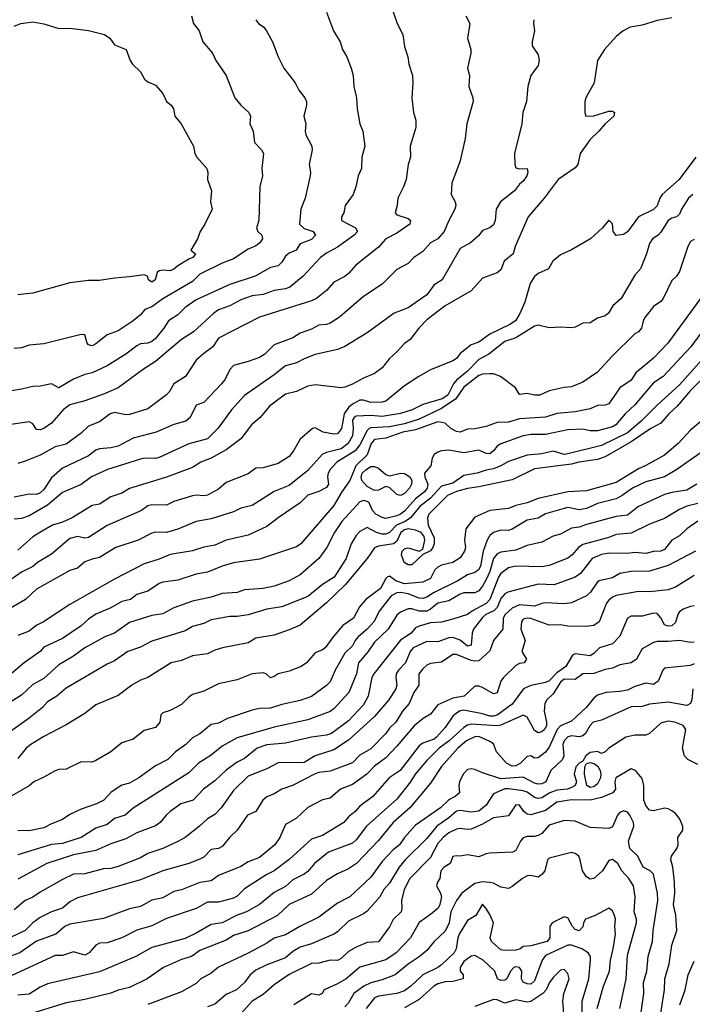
# Model space of a CAD drawing. Header units: metres. Extents: x -51132 to -49532, y -231222 to -229437.
# Tile 318 of 334: x -49676 to -49586, y -229871 to -229739. Entities that reach past the tile are written whole.
import ezdxf

# ---------------------------------------------------------------- set-up
doc = ezdxf.new("R2010")
doc.units = ezdxf.units.M
doc.layers.add('CONTOUR_INDEX', color=1, linetype='Continuous')
doc.layers.add('CONTOUR_INTER', color=3, linetype='Continuous')

msp = doc.modelspace()

# ---------------------------------------------------------------- linework, layer by layer
at = {"layer": 'CONTOUR_INDEX'}
for points, elevation in [([(-49616.31, -229738.26), (-49615.77, -229739.26), (-49616.1, -229741.26), (-49615.65, -229742.76), (-49615.64, -229743.26), (-49616.1, -229745.26), (-49615.81, -229746.26), (-49615.92, -229747.76), (-49615.35, -229749.26), (-49615.33, -229749.76), (-49616.17, -229752.76), (-49616.4, -229754.76), (-49617.08, -229757.76), (-49618.2, -229760.76), (-49618.29, -229762.26), (-49617.73, -229763.26), (-49617.67, -229763.76), (-49617.79, -229764.26), (-49618.62, -229765.76), (-49619.22, -229767.26), (-49620.08, -229768.24), (-49621.08, -229768.76), (-49622.08, -229769.94), (-49623.33, -229770.76), (-49624.08, -229771.54), (-49625.58, -229772.36), (-49627.58, -229774.32), (-49630.08, -229776.01), (-49633.3, -229778.76), (-49634.58, -229779.57), (-49635.08, -229779.77), (-49636.08, -229779.86), (-49637.08, -229780.37), (-49638.58, -229780.91), (-49639.58, -229781.56), (-49642.08, -229782.51), (-49643.34, -229783.76), (-49644.08, -229784.22), (-49645.58, -229784.76), (-49647.58, -229785.26), (-49648.01, -229785.76), (-49648.78, -229787.26), (-49649.18, -229787.76), (-49651.57, -229790.26), (-49652.58, -229790.6), (-49653.42, -229792.26), (-49654, -229792.76), (-49655.58, -229793.22), (-49657.97, -229794.26), (-49661.08, -229795.06), (-49663.08, -229796.14), (-49664.08, -229796.37), (-49665.58, -229796.47), (-49666.08, -229796.67), (-49667.08, -229797.44), (-49670.58, -229799.09), (-49672.08, -229800.38), (-49673.08, -229801.95), (-49673.58, -229802.42), (-49674.08, -229802.63), (-49675.08, -229802.58), (-49677.08, -229802.99)], 80), ([(-49677.08, -229739.62), (-49676.2, -229739.26)], 85), ([(-49676.2, -229739.26), (-49674.58, -229739.03), (-49673.08, -229739.33), (-49671.08, -229739.96), (-49669.58, -229739.89), (-49667.08, -229740.22), (-49664.92, -229740.76), (-49664.21, -229741.26), (-49663.58, -229742.14), (-49662, -229742.76), (-49661.46, -229744.26), (-49661.14, -229744.76), (-49660.1, -229745.76), (-49659.55, -229746.76), (-49659.08, -229747.11), (-49658.08, -229747.57), (-49657.08, -229748.68), (-49656.58, -229749.76), (-49655.95, -229750.26), (-49655.66, -229750.76), (-49655.46, -229751.76), (-49654.61, -229752.76), (-49652.94, -229755.76), (-49652.77, -229756.76), (-49652.52, -229757.26), (-49651.17, -229758.76), (-49651.02, -229759.26), (-49651.06, -229760.26), (-49650.52, -229761.76), (-49650.65, -229763.26), (-49650.45, -229764.26), (-49651.41, -229766.26), (-49652.07, -229767.26), (-49652.41, -229768.26), (-49653.31, -229769.76), (-49652.67, -229770.26), (-49653.06, -229770.76), (-49653.58, -229770.96), (-49655.08, -229771.89), (-49655.58, -229772.34), (-49656.08, -229772.54), (-49657.08, -229772.44), (-49657.58, -229772.53), (-49657.86, -229772.76), (-49658.09, -229773.76), (-49658.58, -229774.09), (-49659.02, -229773.76), (-49659.15, -229773.26), (-49659.58, -229773.07), (-49661.58, -229773.37), (-49663.58, -229773.51), (-49665.58, -229773.86), (-49667.08, -229773.85), (-49669.58, -229774.15), (-49674.58, -229775.53), (-49676.58, -229775.79)], 85), ([(-49585.58, -229768.31), (-49586.08, -229768.58), (-49586.46, -229769.26), (-49587.58, -229772.65), (-49587.97, -229773.26), (-49588.58, -229773.86), (-49589.76, -229776.26), (-49590.08, -229776.66), (-49591.08, -229777.32), (-49592.19, -229778.76), (-49592.45, -229779.26), (-49592.67, -229780.26), (-49593.08, -229780.76), (-49593.58, -229781.04), (-49596.58, -229783.96), (-49598.58, -229786.18), (-49600.58, -229787.52), (-49602.08, -229788.14), (-49603.08, -229788.23), (-49605.08, -229788.68), (-49606.36, -229789.26), (-49607.08, -229789.26), (-49608.08, -229789.04), (-49609.08, -229789.19), (-49609.65, -229788.26), (-49611.63, -229786.76), (-49612.58, -229786.41), (-49613.08, -229786.38), (-49614.08, -229786.46), (-49614.58, -229786.63), (-49616.58, -229788.21), (-49617.66, -229789.76), (-49619.58, -229791.08), (-49622.58, -229792.51), (-49624.58, -229793.12), (-49626.58, -229793.51), (-49629.08, -229793.64), (-49629.31, -229793.76), (-49629.58, -229794.03), (-49630.58, -229795.95), (-49631.22, -229796.76), (-49633.66, -229798.26), (-49634.56, -229799.26), (-49634.82, -229799.76), (-49634.91, -229800.26), (-49634.79, -229801.26), (-49635.08, -229801.7), (-49636.08, -229802.23), (-49637.58, -229802.71), (-49638.61, -229803.76), (-49641.58, -229805.76), (-49643.08, -229806.94), (-49645.58, -229808.1), (-49648.58, -229808.76), (-49650.08, -229809.44), (-49651.58, -229809.7), (-49653.08, -229810.19), (-49656.08, -229810.69), (-49657.58, -229811.34), (-49659.58, -229811.94), (-49663.58, -229814.03), (-49669.58, -229817.44), (-49673.15, -229819.76), (-49674.11, -229820.26), (-49675.08, -229821), (-49676.58, -229821.59)], 75), ([(-49584.08, -229792.27), (-49586.08, -229793.99), (-49587.74, -229795.76), (-49589.58, -229797.34), (-49592.08, -229798.75), (-49593.08, -229799.17), (-49596.08, -229801), (-49600.08, -229802.15), (-49602.58, -229802.26), (-49606.58, -229803.17), (-49608.06, -229803.76), (-49609.58, -229804.11), (-49610.58, -229804.49), (-49613.08, -229804.8), (-49615.08, -229805.66), (-49616.32, -229807.26), (-49616.49, -229808.76), (-49616.37, -229809.76), (-49616.47, -229810.26), (-49617.08, -229811.13), (-49618.08, -229811.77), (-49619.58, -229812.14), (-49620.08, -229812.39), (-49620.46, -229812.76), (-49621.08, -229813.93), (-49622.08, -229814.4), (-49624.58, -229814.65), (-49625.71, -229814.26), (-49626.58, -229813.61), (-49626.89, -229813.76), (-49627.08, -229813.91), (-49627.79, -229815.26), (-49629.78, -229816.76), (-49630.62, -229817.76), (-49631.44, -229819.26), (-49632.84, -229820.26), (-49634.16, -229821.76), (-49635.22, -229823.26), (-49635.58, -229823.54), (-49636.58, -229823.93), (-49637.76, -229825.26), (-49638.46, -229825.76), (-49640.08, -229826.4), (-49641.58, -229826.74), (-49642.08, -229827.12), (-49642.58, -229827.3), (-49643.19, -229826.76), (-49643.58, -229826.61), (-49645.08, -229826.75), (-49647.08, -229827.58), (-49649.58, -229828.11), (-49651.58, -229829.1), (-49653.08, -229829.55), (-49653.58, -229829.87), (-49654.58, -229830.87), (-49656.08, -229831.68), (-49657.08, -229832.02), (-49657.34, -229832.26), (-49657.49, -229833.26), (-49658.08, -229833.97), (-49659.58, -229834.37), (-49661.08, -229835.52), (-49662.58, -229836.04), (-49664.08, -229837.23), (-49666.08, -229838.43), (-49666.58, -229838.62), (-49668.08, -229838.59), (-49670.08, -229839.59), (-49671.08, -229839.63), (-49671.58, -229839.79), (-49673.08, -229840.67), (-49674.42, -229841.26), (-49675.08, -229841.81), (-49678.58, -229843.83)], 70), ([(-49585.43, -229810.26), (-49589.08, -229812.18), (-49591.58, -229812.94), (-49594.08, -229812.99), (-49595.58, -229813.25), (-49596.58, -229813.83), (-49598.35, -229814.26), (-49598.58, -229814.38), (-49599.53, -229815.76), (-49600.08, -229816.25), (-49602.08, -229817.21), (-49603.08, -229817.34), (-49605.58, -229817.22), (-49606.08, -229817.27), (-49607.08, -229817.67), (-49609.08, -229817.46), (-49610.08, -229817.93), (-49611.03, -229818.76), (-49611.31, -229819.26), (-49611.34, -229820.76), (-49612.58, -229822.26), (-49613.08, -229823.66), (-49614.58, -229825), (-49615.08, -229825.05), (-49615.58, -229824.94), (-49617.58, -229824.15), (-49618.08, -229824.13), (-49619.58, -229825.16), (-49621.08, -229825.37), (-49621.58, -229825.58), (-49622.08, -229826.07), (-49622.64, -229826.76), (-49622.64, -229828.26), (-49623.29, -229829.26), (-49623.93, -229830.76), (-49624.84, -229831.76), (-49625.73, -229833.26), (-49626.58, -229834.04), (-49627.08, -229834.79), (-49629.08, -229836.84), (-49630.58, -229837.71), (-49631.58, -229838.73), (-49634.58, -229839.83), (-49636.08, -229840.03), (-49636.58, -229840.22), (-49639.65, -229841.76), (-49641.08, -229842.25), (-49642.08, -229842.88), (-49643.08, -229843.31), (-49643.64, -229843.76), (-49644.58, -229845.25), (-49645.7, -229845.76), (-49647.06, -229847.76), (-49648.08, -229848.7), (-49649.08, -229849.98), (-49649.58, -229850.26), (-49650.58, -229850.38), (-49651.58, -229851.43), (-49652.08, -229851.7), (-49653.58, -229852.27), (-49657.06, -229853.26), (-49660.08, -229854.47), (-49668.58, -229856.9), (-49669.58, -229857.42), (-49670.58, -229858.25), (-49672.05, -229858.76), (-49673.58, -229859.51), (-49674.58, -229860.24), (-49675.61, -229861.26), (-49677.58, -229862.21)], 65), ([(-49585.79, -229828.76), (-49585.9, -229830.26), (-49586.08, -229830.73), (-49586.58, -229831), (-49589.08, -229830.57), (-49591.58, -229830.83), (-49592.58, -229831.15), (-49594.08, -229831.21), (-49598.08, -229832.99), (-49599.18, -229833.26), (-49599.63, -229833.76), (-49600.19, -229834.76), (-49600.58, -229835.1), (-49601.08, -229835.22), (-49602.08, -229835.09), (-49602.58, -229835.24), (-49603.06, -229835.76), (-49603.27, -229836.26), (-49603.12, -229837.76), (-49603.32, -229838.26), (-49604.86, -229839.76), (-49605.56, -229841.26), (-49606.08, -229841.56), (-49606.58, -229841.6), (-49607.08, -229841.46), (-49608.58, -229840.65), (-49611.58, -229840.88), (-49614.08, -229840.07), (-49615.08, -229839.62), (-49615.58, -229839.51), (-49616.08, -229839.64), (-49616.69, -229840.26), (-49617.16, -229841.26), (-49617.27, -229841.76), (-49617.18, -229842.76), (-49617.76, -229843.26), (-49618.58, -229843.7), (-49619.72, -229844.76), (-49623.08, -229847.11), (-49624.55, -229848.76), (-49625.24, -229849.76), (-49626.08, -229850.43), (-49627.58, -229852.01), (-49629.08, -229854.1), (-49631.94, -229856.76), (-49633.58, -229857.61), (-49636.08, -229859.49), (-49638.65, -229860.76), (-49640.58, -229861.87), (-49642.08, -229862.29), (-49643.08, -229862.98), (-49645.58, -229864.34), (-49649.58, -229866.23), (-49650.58, -229867.01), (-49651.96, -229867.76), (-49652.58, -229868.41), (-49654.58, -229869.54), (-49659.08, -229871.24)], 60), ([(-49598.64, -229871.76), (-49597.81, -229868.76), (-49596.97, -229866.76), (-49596.84, -229865.26), (-49596.47, -229863.76), (-49596.19, -229861.76), (-49596.26, -229860.76), (-49596.17, -229859.76), (-49596.29, -229859.26), (-49596.58, -229858.61), (-49597.08, -229858.29), (-49598.91, -229859.26), (-49600.22, -229859.76), (-49600.5, -229860.26), (-49600.58, -229860.8), (-49601.08, -229861.31), (-49601.58, -229861.14), (-49601.97, -229860.76), (-49602.58, -229859.57), (-49603.08, -229859.43), (-49604.7, -229860.26), (-49605.01, -229860.76), (-49604.99, -229862.26), (-49605.38, -229862.76), (-49607.58, -229863.33), (-49608.58, -229863.44), (-49608.99, -229863.76), (-49609.58, -229863.91), (-49611.08, -229863.98), (-49611.58, -229863.86), (-49612.85, -229862.76), (-49613.04, -229862.26), (-49612.6, -229860.26), (-49613.08, -229859.13), (-49613.58, -229858.3), (-49614.08, -229857.75), (-49614.95, -229859.26), (-49616.08, -229859.95), (-49617.21, -229861.76), (-49617.41, -229862.26), (-49617.62, -229863.76), (-49617.87, -229864.26), (-49619.58, -229865.9), (-49620.07, -229866.26), (-49622.08, -229867.26), (-49623.71, -229868.76), (-49624.58, -229869.39), (-49625.58, -229869.76), (-49628.08, -229870.11), (-49628.58, -229870.32), (-49629.7, -229871.76)], 55)]:
    msp.add_lwpolyline(points, dxfattribs=dict(at, elevation=elevation))
at = {"layer": 'CONTOUR_INTER'}
for points, elevation in [([(-49626.59, -229736.26), (-49625.55, -229739.26), (-49624.81, -229740.76), (-49624.58, -229742.39), (-49624.11, -229743.76), (-49623.99, -229744.76), (-49623.5, -229746.26), (-49623.44, -229747.26), (-49623.58, -229749.26), (-49623.36, -229751.26), (-49623.05, -229752.26), (-49623.03, -229753.26), (-49623.8, -229755.76), (-49623.75, -229757.26), (-49624.08, -229758.26), (-49624.36, -229760.26), (-49624.71, -229761.26), (-49625.46, -229762.76), (-49625.53, -229763.76), (-49625.84, -229764.76), (-49625.58, -229765.02), (-49624.08, -229765.49), (-49623.75, -229765.76), (-49623.83, -229766.26), (-49625.58, -229767.47), (-49627.08, -229768.22), (-49628.08, -229769.34), (-49631.11, -229771.76), (-49632.08, -229772.91), (-49632.58, -229773.32), (-49634.08, -229774.09), (-49635.08, -229775.2), (-49636.42, -229776.26), (-49637.08, -229776.58), (-49644.08, -229778.79), (-49649.58, -229781.6), (-49650.35, -229782.76), (-49651.58, -229783.66), (-49652.58, -229784.58), (-49654.02, -229786.76), (-49655.58, -229787.76), (-49656.16, -229788.76), (-49656.58, -229789.23), (-49659.08, -229791.1), (-49661.58, -229791.89), (-49662.08, -229791.92), (-49663.58, -229791.61), (-49664.15, -229791.76), (-49665.58, -229792.85), (-49667.08, -229793.44), (-49668.08, -229794.38), (-49670.08, -229795.84), (-49671.58, -229796.22), (-49673.58, -229797.33), (-49675.58, -229798.15), (-49676.58, -229798.45)], 81), ([(-49635.04, -229737.76), (-49634.12, -229740.26), (-49633.22, -229741.76), (-49632.89, -229742.76), (-49632.34, -229743.76), (-49631.74, -229745.26), (-49631.46, -229746.26), (-49631.4, -229747.76), (-49631, -229749.26), (-49630.94, -229750.76), (-49630.58, -229752.76), (-49630.15, -229753.76), (-49629.89, -229755.76), (-49630.31, -229757.26), (-49630.37, -229758.76), (-49630.82, -229759.76), (-49631.1, -229761.26), (-49631.48, -229762.26), (-49632.53, -229763.76), (-49632.74, -229764.76), (-49633.03, -229765.26), (-49633.04, -229765.76), (-49631.15, -229766.76), (-49630.87, -229767.26), (-49631.32, -229767.76), (-49633.58, -229769.37), (-49635.08, -229770.18), (-49635.88, -229770.76), (-49638.19, -229773.26), (-49640, -229774.76), (-49640.58, -229774.96), (-49642.08, -229775.17), (-49643.58, -229775.72), (-49645.08, -229775.92), (-49646.58, -229776.46), (-49648.08, -229777.25), (-49649.58, -229777.81), (-49650.22, -229778.26), (-49652.96, -229780.76), (-49654.58, -229781.76), (-49658.06, -229784.76), (-49659.7, -229785.76), (-49663.08, -229788.26), (-49665.08, -229789.15), (-49667.58, -229790.04), (-49669.58, -229790.56), (-49670.47, -229791.26), (-49672.08, -229793.05), (-49673.08, -229793.76), (-49673.58, -229793.92), (-49674.08, -229793.88), (-49674.58, -229793.13), (-49675.08, -229792.84), (-49679.08, -229793.42)], 82), ([(-49653.24, -229738.26), (-49652.97, -229739.26), (-49652.21, -229740.26), (-49651.69, -229741.76), (-49650.41, -229743.26), (-49649.94, -229744.26), (-49648.58, -229746.25), (-49647.37, -229749.26), (-49646.58, -229750.28), (-49645.49, -229751.26), (-49645.3, -229751.76), (-49645.38, -229752.76), (-49644.93, -229753.76), (-49644.74, -229755.26), (-49643.81, -229756.26), (-49643.52, -229756.76), (-49643.74, -229758.76), (-49643.65, -229759.76), (-49644.03, -229761.26), (-49644.18, -229765.76), (-49644.48, -229766.76), (-49644.28, -229767.26), (-49643.74, -229767.76), (-49643.67, -229768.26), (-49644.05, -229768.76), (-49644.58, -229769.16), (-49645.58, -229769.65), (-49647.58, -229770.95), (-49649.08, -229771.52), (-49652.08, -229772.98), (-49653.08, -229774), (-49657.08, -229776.33), (-49658.58, -229777.4), (-49659.49, -229777.76), (-49660.08, -229778.45), (-49661.08, -229779.28), (-49663.08, -229780.6), (-49664.58, -229781.15), (-49666.08, -229782.35), (-49666.58, -229782.61), (-49667.08, -229782.48), (-49667.24, -229782.26), (-49667.58, -229781.16), (-49668.08, -229781.12), (-49673.08, -229782.38), (-49675.08, -229782.52), (-49676.08, -229782.89), (-49677.08, -229782.99)], 84), ([(-49588.58, -229738.52), (-49590.58, -229738.89), (-49592.58, -229739.52), (-49594.2, -229739.76), (-49595.13, -229740.26), (-49596.08, -229741.02), (-49597.65, -229742.76), (-49598.58, -229744.25), (-49599.06, -229747.26), (-49600.16, -229749.26), (-49600.32, -229749.76), (-49600.32, -229751.26), (-49600.15, -229751.76), (-49599.08, -229751.69), (-49597.08, -229751.06), (-49596.58, -229751.06), (-49596.33, -229751.26), (-49596.39, -229751.76), (-49597.58, -229752.76), (-49598.41, -229753.76), (-49599.58, -229754.87), (-49600.92, -229756.76), (-49601.25, -229758.26), (-49601.58, -229758.67), (-49603.88, -229760.26), (-49605.76, -229762.76), (-49607.91, -229765.26), (-49609.66, -229769.26), (-49609.96, -229770.26), (-49611.16, -229771.26), (-49611.58, -229772.43), (-49612.08, -229772.79), (-49614.08, -229773.54), (-49615.58, -229775.25), (-49619.08, -229777.26), (-49621.58, -229779.15), (-49622.65, -229780.26), (-49623.82, -229781.76), (-49624.58, -229782.32), (-49625.58, -229783.45), (-49626.58, -229784.35), (-49627.58, -229785.59), (-49628.58, -229786.35), (-49630.08, -229786.97), (-49631.58, -229787.81), (-49632.58, -229788.18), (-49633.08, -229788.29), (-49636.58, -229787.86), (-49637.58, -229788.07), (-49639.08, -229788.79), (-49640.58, -229789.15), (-49642.74, -229790.76), (-49643.99, -229792.26), (-49645.16, -229793.26), (-49646.58, -229795.14), (-49648.58, -229796.61), (-49650.58, -229797.72), (-49651.97, -229798.26), (-49653.08, -229799.01), (-49656.58, -229800.32), (-49661.58, -229801.82), (-49662.58, -229802.47), (-49664.08, -229802.96), (-49665.58, -229803.94), (-49666.58, -229804.11), (-49669.27, -229805.76), (-49670.58, -229806.36), (-49671.94, -229806.76), (-49673.64, -229807.76), (-49674.58, -229808.34), (-49676.58, -229810.1)], 78), ([(-49644.58, -229738.76), (-49644.23, -229739.26), (-49643.51, -229739.76), (-49643.11, -229740.26), (-49642.32, -229741.76), (-49641.56, -229743.76), (-49640.82, -229745.26), (-49639.28, -229747.26), (-49638.8, -229748.26), (-49637.97, -229749.26), (-49637.76, -229749.76), (-49637.74, -229750.26), (-49638.11, -229751.76), (-49637.82, -229752.76), (-49637.92, -229753.76), (-49637.86, -229754.26), (-49637.05, -229755.76), (-49636.98, -229756.26), (-49637.41, -229758.26), (-49637.21, -229759.26), (-49637.24, -229759.76), (-49637.94, -229762.76), (-49638.49, -229764.26), (-49638.7, -229766.26), (-49638.08, -229766.87), (-49636.84, -229767.26), (-49636.54, -229767.76), (-49637.08, -229768.32), (-49638.58, -229768.93), (-49639.15, -229769.76), (-49640.08, -229770.17), (-49640.58, -229770.59), (-49641.08, -229771.36), (-49641.58, -229771.85), (-49642.58, -229772.08), (-49644.65, -229773.26), (-49648.08, -229774.38), (-49652.58, -229776.43), (-49654.08, -229777.49), (-49655.08, -229778.48), (-49656.33, -229779.26), (-49656.94, -229780.26), (-49658.08, -229781.66), (-49658.58, -229782.07), (-49659.08, -229782.28), (-49660.08, -229782.37), (-49660.58, -229782.61), (-49662.08, -229783.76), (-49664.58, -229785.31), (-49666.58, -229786.28), (-49667.58, -229786.51), (-49669.08, -229787.1), (-49671.08, -229788.29), (-49672.08, -229787.75), (-49673.58, -229788.04), (-49674.58, -229788.08), (-49676.08, -229788.47), (-49680.08, -229789.15)], 83), ([(-49607.15, -229738.76), (-49607.22, -229739.26), (-49607.06, -229740.26), (-49607.38, -229741.76), (-49607.38, -229742.26), (-49606.58, -229743.49), (-49606.43, -229744.26), (-49606.58, -229744.92), (-49607.55, -229746.26), (-49607.99, -229747.76), (-49608.13, -229749.76), (-49608.63, -229751.26), (-49608.78, -229752.76), (-49609.75, -229756.76), (-49609.72, -229758.26), (-49609.58, -229758.71), (-49609.08, -229758.84), (-49608.08, -229758.79), (-49607.95, -229759.26), (-49608.09, -229759.76), (-49608.58, -229760.47), (-49609.08, -229760.87), (-49609.76, -229761.76), (-49611.65, -229763.26), (-49612.22, -229764.26), (-49612.36, -229765.76), (-49612.58, -229766.36), (-49613.08, -229766.76), (-49614.08, -229767.13), (-49614.58, -229767.78), (-49615.68, -229768.76), (-49617.08, -229769.56), (-49619.48, -229773.76), (-49620.58, -229774.43), (-49621.58, -229775.76), (-49622.58, -229776.5), (-49624.08, -229777.51), (-49625.94, -229778.26), (-49629.58, -229780.89), (-49632.58, -229782.73), (-49633.58, -229783.13), (-49636.58, -229783.81), (-49638.08, -229784.38), (-49639.08, -229784.94), (-49640.58, -229785.33), (-49642.08, -229786.52), (-49646.08, -229789.33), (-49647.82, -229791.26), (-49649.66, -229793.76), (-49651.08, -229795.15), (-49653.58, -229795.82), (-49657.58, -229797.65), (-49658.08, -229797.77), (-49659.58, -229797.75), (-49660.08, -229797.86), (-49664.52, -229799.26), (-49666.66, -229800.26), (-49668.08, -229801.29), (-49670.58, -229802.36), (-49672.58, -229804.05), (-49675.08, -229805.51), (-49676.08, -229805.87), (-49677.08, -229805.96)], 79), ([(-49585.35, -229757.26), (-49587.59, -229760.26), (-49589.88, -229762.26), (-49590.23, -229762.76), (-49590.58, -229763.82), (-49591.08, -229764.3), (-49593.1, -229765.26), (-49594.58, -229767.28), (-49595.08, -229767.64), (-49596.08, -229767.8), (-49596.47, -229767.26), (-49596.58, -229766.22), (-49597.08, -229765.73), (-49597.94, -229766.76), (-49599.53, -229768.26), (-49602.08, -229769.71), (-49603.58, -229770.37), (-49604.59, -229771.26), (-49605.21, -229772.26), (-49606.58, -229772.88), (-49607.08, -229773.32), (-49607.65, -229774.26), (-49608.37, -229776.76), (-49609.08, -229778.39), (-49609.65, -229779.26), (-49610.38, -229779.76), (-49613.08, -229781.07), (-49614.58, -229782.15), (-49615.58, -229782.48), (-49617.08, -229783.67), (-49617.58, -229784.33), (-49618.08, -229784.64), (-49621.08, -229785.88), (-49622.64, -229786.76), (-49624.58, -229788), (-49627.08, -229790.06), (-49627.58, -229790.22), (-49629.08, -229790.25), (-49630.08, -229789.95), (-49630.58, -229789.95), (-49631.58, -229790.48), (-49632.08, -229790.92), (-49632.7, -229791.76), (-49633.04, -229793.76), (-49633.58, -229794.49), (-49634.08, -229794.53), (-49635.5, -229794.26), (-49636.58, -229793.64), (-49636.95, -229793.76), (-49638.58, -229795.17), (-49639.48, -229796.76), (-49640.08, -229797.51), (-49641.58, -229798.48), (-49643.58, -229799.06), (-49644.58, -229799.07), (-49645.58, -229799.87), (-49648.58, -229801.03), (-49649.58, -229801.93), (-49651.08, -229802.74), (-49651.58, -229802.82), (-49652.58, -229802.73), (-49653.08, -229802.83), (-49655.58, -229803.59), (-49656.58, -229804.05), (-49658.58, -229804.01), (-49659.08, -229804.16), (-49659.95, -229804.76), (-49664.58, -229806.8), (-49667.08, -229808.43), (-49667.58, -229808.5), (-49668.58, -229808.3), (-49669.58, -229808.56), (-49672.08, -229810.64), (-49673.94, -229811.76), (-49674.58, -229812.31), (-49676.08, -229813.06), (-49679.97, -229815.76)], 77), ([(-49585.78, -229762.26), (-49586.34, -229762.76), (-49587.3, -229764.26), (-49587.58, -229764.9), (-49587.95, -229765.26), (-49588.58, -229765.45), (-49589.08, -229765.78), (-49590.08, -229767.35), (-49590.44, -229767.76), (-49591.18, -229768.26), (-49591.58, -229768.87), (-49591.99, -229770.26), (-49592.8, -229772.26), (-49593.58, -229773.11), (-49595.39, -229776.26), (-49596.55, -229777.26), (-49597.1, -229778.26), (-49597.58, -229778.61), (-49598.58, -229778.9), (-49599.58, -229779.52), (-49600.58, -229779.59), (-49601.58, -229780.11), (-49602.08, -229780.2), (-49603.58, -229780.1), (-49605.08, -229780.2), (-49606.58, -229779.83), (-49607.08, -229779.98), (-49609.58, -229781.55), (-49611.08, -229782.07), (-49613.22, -229783.76), (-49614.58, -229784.49), (-49616.08, -229786.04), (-49617.56, -229787.26), (-49617.98, -229787.76), (-49618.75, -229789.26), (-49619.48, -229789.76), (-49622.08, -229790.53), (-49623.54, -229791.26), (-49625.08, -229791.75), (-49627.58, -229792.12), (-49629.08, -229792.01), (-49631.08, -229792.07), (-49631.35, -229792.26), (-49631.58, -229792.65), (-49631.49, -229793.76), (-49631.57, -229794.76), (-49632.13, -229795.76), (-49633.08, -229796.47), (-49635.08, -229796.96), (-49635.66, -229797.26), (-49637.58, -229799.38), (-49640.08, -229801.4), (-49642.08, -229802.22), (-49645.08, -229804.1), (-49646.58, -229804.47), (-49647.58, -229804.95), (-49650.58, -229805.89), (-49652.58, -229806.26), (-49655.08, -229807.3), (-49656.58, -229807.73), (-49658.08, -229807.7), (-49658.58, -229807.82), (-49660.41, -229808.76), (-49663.41, -229809.76), (-49665.58, -229811.11), (-49666.58, -229811.31), (-49667.58, -229811.7), (-49668.58, -229812.56), (-49669.58, -229812.87), (-49674.08, -229815.36), (-49675.57, -229816.76), (-49678.58, -229818.5)], 76), ([(-49584.4, -229775.76), (-49589.15, -229782.26), (-49591.08, -229784.3), (-49593.43, -229786.26), (-49594.08, -229787.26), (-49595.58, -229788.29), (-49597.08, -229790.43), (-49597.58, -229790.6), (-49598.58, -229790.66), (-49599.58, -229791.09), (-49601.58, -229791.49), (-49604.08, -229791.74), (-49605.58, -229792.23), (-49609.08, -229792.45), (-49610.58, -229792.91), (-49612.08, -229792.93), (-49613.58, -229793.46), (-49615.08, -229793.8), (-49616.08, -229793.85), (-49617.08, -229794.25), (-49617.58, -229794.15), (-49618.31, -229793.76), (-49619.08, -229793.03), (-49620.08, -229792.85), (-49623.08, -229793.94), (-49624.8, -229794.26), (-49627.08, -229795.05), (-49628.58, -229795.24), (-49629.07, -229795.76), (-49629.58, -229797.3), (-49631.1, -229798.76), (-49631.93, -229800.76), (-49632.99, -229802.26), (-49634.08, -229804.11), (-49638.51, -229809.26), (-49639.08, -229809.69), (-49644.08, -229811.32), (-49647.58, -229811.83), (-49649.08, -229812.26), (-49651.08, -229813.08), (-49652.58, -229813.34), (-49655.08, -229814.16), (-49657.08, -229814.43), (-49657.58, -229814.62), (-49659.08, -229815.62), (-49660.58, -229816.09), (-49661.44, -229816.76), (-49662.58, -229817), (-49664.08, -229817.86), (-49666.08, -229818.74), (-49667.08, -229819.41), (-49668.08, -229820.29), (-49670.58, -229821.98), (-49673.08, -229823.16), (-49673.58, -229823.76), (-49675.73, -229825.26), (-49678.08, -229827.23)], 74), ([(-49584.58, -229780.76), (-49586.02, -229782.76), (-49589.75, -229786.76), (-49591.08, -229787.61), (-49593.58, -229790.56), (-49594.87, -229791.76), (-49596.13, -229793.26), (-49596.58, -229793.51), (-49598.58, -229794.07), (-49599.58, -229794.06), (-49600.58, -229793.83), (-49602.58, -229793.91), (-49605.58, -229794.58), (-49607.58, -229794.56), (-49608.58, -229794.72), (-49611.58, -229795.82), (-49612.08, -229796.14), (-49612.58, -229796.77), (-49613.08, -229797.15), (-49613.58, -229797.13), (-49614.58, -229796.66), (-49616.58, -229797.01), (-49618.58, -229796.66), (-49619.58, -229796.75), (-49620.08, -229796.94), (-49620.58, -229797.27), (-49620.86, -229797.76), (-49621.02, -229798.76), (-49621.87, -229799.76), (-49621.83, -229800.26), (-49621.43, -229801.26), (-49621.52, -229801.76), (-49621.89, -229802.26), (-49623.08, -229803.2), (-49624.58, -229804.85), (-49625.08, -229805.27), (-49625.58, -229805.48), (-49627.08, -229805.87), (-49627.58, -229805.74), (-49628.4, -229805.26), (-49628.87, -229804.76), (-49629.31, -229803.76), (-49629.58, -229803.57), (-49630.08, -229803.45), (-49630.58, -229803.61), (-49632.98, -229806.26), (-49633.99, -229807.76), (-49635.03, -229809.76), (-49636.08, -229811.23), (-49638.58, -229813.42), (-49640.08, -229814.24), (-49642.08, -229814.97), (-49643.58, -229815.26), (-49646.08, -229815.44), (-49647.08, -229815.81), (-49649.08, -229815.95), (-49650.58, -229816.42), (-49653.08, -229816.99), (-49655.58, -229817.86), (-49657.08, -229818.67), (-49658.58, -229818.92), (-49661.58, -229819.86), (-49663.58, -229821.26), (-49664.9, -229821.76), (-49667.58, -229823.25), (-49669.08, -229824.36), (-49671.08, -229825.56), (-49673.08, -229827.36), (-49674.58, -229828.19), (-49676.08, -229829.61), (-49677.9, -229830.76)], 73), ([(-49583.43, -229783.26), (-49587.58, -229787.89), (-49590.58, -229790.6), (-49592.7, -229792.76), (-49594.58, -229794.33), (-49598.08, -229796.05), (-49602.58, -229797.14), (-49603.08, -229797.23), (-49604.58, -229796.8), (-49606.08, -229797.14), (-49608.08, -229797.35), (-49610.58, -229798.2), (-49611.58, -229798.77), (-49612.58, -229799.16), (-49613.58, -229799.34), (-49614.78, -229799.76), (-49616.58, -229800.07), (-49618.08, -229801.1), (-49619.58, -229801.53), (-49621.08, -229803.12), (-49622.48, -229804.26), (-49623.75, -229805.76), (-49624.47, -229806.26), (-49625.62, -229806.76), (-49626.6, -229807.76), (-49627.08, -229807.97), (-49627.58, -229807.96), (-49628.31, -229807.76), (-49629.58, -229807.09), (-49630.58, -229807.62), (-49631.08, -229808.16), (-49631.72, -229809.26), (-49632.43, -229811.26), (-49634.01, -229813.76), (-49635.58, -229814.74), (-49637.58, -229816.34), (-49641.08, -229817.73), (-49643.08, -229818.05), (-49645.58, -229818.82), (-49647.08, -229819.06), (-49648.08, -229819.05), (-49650.58, -229819.48), (-49651.58, -229819.96), (-49653.08, -229820.37), (-49654.08, -229820.95), (-49658.58, -229822.35), (-49660.08, -229823.17), (-49661.81, -229823.76), (-49663.58, -229825.02), (-49664.58, -229825.46), (-49670.08, -229828.69), (-49671.32, -229829.76), (-49672.58, -229830.51), (-49673.27, -229831.26), (-49675.08, -229832.73), (-49677.58, -229834.51)], 72), ([(-49584.68, -229787.26), (-49586.08, -229788.63), (-49587.89, -229790.76), (-49589, -229791.76), (-49590.08, -229793.03), (-49591.41, -229793.76), (-49594.08, -229795.56), (-49597.58, -229797.55), (-49598.58, -229797.9), (-49601.09, -229798.26), (-49602.08, -229798.53), (-49607.08, -229799.19), (-49610.08, -229800.64), (-49614.58, -229801.6), (-49616.08, -229801.8), (-49617.58, -229802.21), (-49618.8, -229802.76), (-49621.28, -229805.26), (-49621.47, -229805.76), (-49621.38, -229806.76), (-49620.58, -229808.47), (-49620.55, -229809.26), (-49620.75, -229809.76), (-49621.08, -229810.21), (-49622.08, -229810.71), (-49623.58, -229812.09), (-49624.08, -229812.09), (-49624.59, -229811.76), (-49624.95, -229810.76), (-49624.86, -229810.26), (-49624.58, -229809.93), (-49624.08, -229809.8), (-49622.58, -229810.23), (-49622.08, -229809.99), (-49621.84, -229808.76), (-49621.92, -229808.26), (-49622.34, -229807.76), (-49623.08, -229807.44), (-49624.08, -229807.25), (-49624.58, -229807.37), (-49625.05, -229807.76), (-49625.58, -229808.92), (-49626.05, -229809.26), (-49628.08, -229809.57), (-49628.58, -229809.8), (-49629.6, -229811.26), (-49632.54, -229814.76), (-49635.08, -229817.18), (-49638.58, -229820.2), (-49640.08, -229820.85), (-49642.08, -229821.53), (-49644.58, -229821.97), (-49645.58, -229822.57), (-49649.03, -229823.26), (-49650.08, -229823.56), (-49651.08, -229824.05), (-49653.08, -229824.32), (-49654.58, -229824.96), (-49655.96, -229825.26), (-49659.08, -229827.24), (-49660.08, -229827.62), (-49661.23, -229828.26), (-49663.08, -229829.68), (-49666.08, -229830.91), (-49667.58, -229832.09), (-49670.08, -229833.63), (-49673.08, -229835.17), (-49674.84, -229836.26), (-49675.45, -229836.76), (-49676.58, -229838.13)], 71), ([(-49584.34, -229796.76), (-49587.91, -229799.26), (-49589.56, -229800.26), (-49592.08, -229800.94), (-49593.88, -229801.76), (-49595.26, -229802.76), (-49596.08, -229803.19), (-49598.58, -229803.85), (-49600.08, -229804.52), (-49601.08, -229804.69), (-49602.58, -229804.4), (-49603.08, -229804.52), (-49605.58, -229805.23), (-49606.58, -229805.8), (-49608.08, -229806.06), (-49610.08, -229807.31), (-49610.58, -229807.49), (-49611.58, -229807.43), (-49612.58, -229807.72), (-49613.08, -229808.14), (-49613.44, -229808.76), (-49614, -229810.26), (-49614.36, -229812.26), (-49614.6, -229812.76), (-49615.08, -229813.12), (-49616.08, -229813.45), (-49617.39, -229814.26), (-49620.58, -229815.82), (-49621.58, -229816.46), (-49622.08, -229816.61), (-49622.58, -229816.57), (-49624.08, -229816.01), (-49625.08, -229815.81), (-49625.58, -229815.84), (-49626.35, -229816.26), (-49627.91, -229818.26), (-49628.68, -229819.76), (-49629.59, -229820.76), (-49630.8, -229821.76), (-49631.22, -229822.26), (-49631.58, -229822.97), (-49632.58, -229823.97), (-49633.88, -229826.26), (-49634.58, -229827.81), (-49635.08, -229828.32), (-49637.08, -229829.78), (-49638.58, -229830.36), (-49641.08, -229830.89), (-49642.58, -229831.35), (-49644.08, -229831.42), (-49645.08, -229831.66), (-49648.36, -229832.76), (-49649.58, -229833.4), (-49650.58, -229833.56), (-49652.08, -229834.81), (-49653.08, -229835.38), (-49653.97, -229836.26), (-49655.38, -229837.26), (-49656.41, -229838.26), (-49658.08, -229839.12), (-49660.29, -229840.76), (-49661.58, -229841.46), (-49662.58, -229841.74), (-49663.08, -229842.03), (-49664.08, -229842.7), (-49665.03, -229843.76), (-49666, -229844.26), (-49668.08, -229844.97), (-49669.58, -229845.67), (-49670.58, -229846.33), (-49672.08, -229846.91), (-49673.08, -229847.48), (-49675.08, -229847.89), (-49676.58, -229847.81)], 69), ([(-49629.7, -229799.26), (-49629.08, -229798.85), (-49628.58, -229798.86), (-49628.08, -229799.09), (-49627.08, -229799.94), (-49626.58, -229800.14), (-49625.08, -229799.78), (-49624.58, -229799.81), (-49623.83, -229800.26), (-49623.59, -229800.76), (-49623.63, -229801.26), (-49623.91, -229801.76), (-49624.58, -229802.5), (-49625.08, -229802.76), (-49625.58, -229802.64), (-49626.58, -229801.68), (-49627.08, -229801.54), (-49628.08, -229802.04), (-49628.58, -229802.07), (-49629.58, -229801.55), (-49630.29, -229800.76), (-49630.4, -229800.26), (-49630.25, -229799.76), (-49629.7, -229799.26)], 74), ([(-49585.21, -229801.26), (-49586.58, -229802.05), (-49588.58, -229802.35), (-49589.58, -229802.62), (-49593.08, -229804.26), (-49594.58, -229805.43), (-49596.08, -229805.6), (-49600.08, -229806.65), (-49601.08, -229807.02), (-49602.08, -229807.17), (-49603.58, -229807.98), (-49604.58, -229808.23), (-49606.08, -229809.04), (-49608.08, -229809.51), (-49609.58, -229810.1), (-49611.58, -229810.37), (-49612.08, -229810.62), (-49612.58, -229811.26), (-49613.08, -229812.97), (-49613.58, -229814.05), (-49614.08, -229814.97), (-49614.58, -229815.58), (-49615.08, -229815.84), (-49616.58, -229815.86), (-49617.08, -229816.02), (-49618.58, -229816.91), (-49620.08, -229817.26), (-49621.08, -229818.06), (-49621.58, -229818.31), (-49622.58, -229818.32), (-49623.58, -229817.99), (-49624.08, -229817.99), (-49625.08, -229818.46), (-49625.58, -229818.84), (-49626.78, -229820.76), (-49628.58, -229822.49), (-49629.44, -229823.76), (-49630.75, -229825.26), (-49631, -229826.76), (-49632.07, -229829.26), (-49634.08, -229831.46), (-49634.58, -229831.83), (-49637.58, -229832.93), (-49642.08, -229833.93), (-49647.08, -229835.36), (-49649.08, -229836.49), (-49650.58, -229837.68), (-49652.27, -229838.76), (-49653.58, -229840.05), (-49661.08, -229844.8), (-49662.13, -229845.76), (-49663.58, -229846.23), (-49664.58, -229847.04), (-49666.08, -229847.51), (-49668.08, -229848.78), (-49670.58, -229849.56), (-49672.08, -229849.7), (-49676.58, -229851.1)], 68), ([(-49585.08, -229803.85), (-49586.58, -229804.22), (-49587.58, -229804.64), (-49589.58, -229805.87), (-49591.58, -229806.6), (-49594.08, -229807.83), (-49596.08, -229808.01), (-49597.08, -229808.42), (-49600.58, -229809.34), (-49601.17, -229809.76), (-49602, -229810.76), (-49602.58, -229811.19), (-49605.08, -229812.18), (-49606.08, -229812.35), (-49609.58, -229812.25), (-49610.58, -229812.48), (-49611.58, -229813.26), (-49611.93, -229813.76), (-49613.07, -229816.76), (-49613.58, -229817.28), (-49615.43, -229818.26), (-49616.08, -229818.76), (-49618.08, -229819.42), (-49619.58, -229819.79), (-49621.08, -229819.89), (-49622.58, -229820.36), (-49623.08, -229820.58), (-49623.65, -229821.26), (-49625.08, -229822.22), (-49628.68, -229826.76), (-49628.96, -229827.26), (-49629.46, -229829.76), (-49630.08, -229830.91), (-49632.08, -229833.09), (-49634.39, -229834.76), (-49635.08, -229835.02), (-49637.08, -229835.25), (-49640.58, -229836.07), (-49643.08, -229836.29), (-49644.39, -229836.76), (-49646.08, -229838.14), (-49647.08, -229838.63), (-49648.58, -229839.73), (-49650.08, -229841.14), (-49651.62, -229842.26), (-49653.02, -229843.76), (-49654.64, -229844.26), (-49656.09, -229845.26), (-49656.64, -229845.76), (-49657.43, -229846.76), (-49658.08, -229847.2), (-49660.58, -229848.12), (-49662.08, -229848.96), (-49664.08, -229849.64), (-49666.08, -229850.51), (-49669.08, -229851.11), (-49672.7, -229852.26), (-49676.58, -229854.36)], 67), ([(-49585.08, -229806.22), (-49586.58, -229807.23), (-49587.58, -229808.18), (-49588.58, -229808.76), (-49589.58, -229810.01), (-49590.08, -229810.24), (-49591.08, -229810.31), (-49592.08, -229810.58), (-49593.58, -229810.42), (-49594.58, -229810.56), (-49597.08, -229810.52), (-49598.08, -229810.71), (-49599.31, -229811.26), (-49600.89, -229813.26), (-49601.58, -229813.76), (-49604.42, -229814.76), (-49606.58, -229814.7), (-49610.68, -229815.76), (-49611.08, -229816), (-49611.58, -229816.61), (-49612.08, -229817.81), (-49612.54, -229818.26), (-49613.61, -229818.76), (-49614.08, -229819.18), (-49615.27, -229820.76), (-49615.48, -229821.26), (-49615.58, -229822.89), (-49616.08, -229823.01), (-49617.08, -229822.23), (-49618.08, -229821.88), (-49618.58, -229821.89), (-49620.08, -229822.43), (-49621.58, -229822.38), (-49623.41, -229823.26), (-49623.79, -229823.76), (-49624.45, -229825.26), (-49625.38, -229826.26), (-49625.67, -229826.76), (-49625.73, -229827.26), (-49625.58, -229828.26), (-49625.74, -229828.76), (-49626.69, -229830.26), (-49628.58, -229832.51), (-49632.08, -229835.68), (-49634.08, -229836.98), (-49636.58, -229837.77), (-49638.08, -229838.7), (-49641.58, -229838.71), (-49643.08, -229839.52), (-49645.58, -229840.52), (-49647.58, -229842.46), (-49649.24, -229844.76), (-49650.08, -229845.66), (-49651.09, -229846.26), (-49652.13, -229847.26), (-49654.08, -229848.77), (-49655.08, -229849.3), (-49657.09, -229850.26), (-49659.08, -229850.93), (-49660.08, -229851.52), (-49663.08, -229852.67), (-49664.08, -229852.93), (-49665.08, -229853), (-49667.58, -229853.65), (-49669.08, -229853.72), (-49670.58, -229854.4), (-49673.58, -229856.1), (-49674.58, -229856.8), (-49675.58, -229857.23), (-49677.08, -229858.5)], 66), ([(-49585.58, -229813.51), (-49588.08, -229815.09), (-49589.08, -229815.47), (-49591.58, -229815.73), (-49593.08, -229815.66), (-49596.08, -229816.23), (-49596.58, -229816.44), (-49597.08, -229816.83), (-49597.37, -229817.26), (-49598.37, -229819.76), (-49599.08, -229820.26), (-49600.08, -229820.4), (-49602.58, -229820.34), (-49603.58, -229820.18), (-49605.08, -229820.22), (-49607.58, -229819.32), (-49608.08, -229819.25), (-49608.58, -229819.42), (-49608.84, -229819.76), (-49608.91, -229820.76), (-49608.35, -229822.26), (-49608.77, -229823.76), (-49608.17, -229824.76), (-49608.46, -229825.26), (-49609.08, -229825.36), (-49609.58, -229825.62), (-49611.26, -229827.26), (-49611.58, -229827.76), (-49612.08, -229829.32), (-49612.58, -229829.46), (-49614.08, -229828.59), (-49614.58, -229828.41), (-49615.08, -229828.41), (-49616.53, -229829.76), (-49618.08, -229830.03), (-49620.08, -229830.91), (-49621.08, -229832.18), (-49622.03, -229832.76), (-49623.27, -229833.76), (-49625.58, -229836.48), (-49627.08, -229838.03), (-49628.58, -229839.19), (-49629.61, -229840.26), (-49631.58, -229841.65), (-49633.19, -229842.26), (-49634.58, -229843.48), (-49635.58, -229843.69), (-49637.58, -229844.74), (-49639.08, -229846.17), (-49640.58, -229847.01), (-49641.35, -229848.76), (-49642.03, -229849.76), (-49644.08, -229851.46), (-49645.58, -229852.02), (-49646.58, -229852.68), (-49649.58, -229853.89), (-49650.58, -229854.6), (-49652.08, -229854.82), (-49654.58, -229855.8), (-49655.58, -229856.02), (-49657.08, -229856.89), (-49658.58, -229857.19), (-49660.08, -229858.04), (-49661.58, -229858.36), (-49665.08, -229859.66), (-49669.58, -229860.43), (-49670.27, -229860.76), (-49671.48, -229861.76), (-49674.08, -229862.69), (-49676.31, -229864.26), (-49678.08, -229864.91)], 64), ([(-49585.58, -229817.61), (-49586.08, -229817.68), (-49587.08, -229818.07), (-49587.58, -229818.4), (-49587.8, -229818.76), (-49588.08, -229819.84), (-49588.58, -229820.3), (-49589.08, -229820.35), (-49589.58, -229820.14), (-49590.08, -229819.21), (-49590.58, -229818.65), (-49591.08, -229818.59), (-49592.58, -229818.98), (-49594.08, -229818.99), (-49594.58, -229819.26), (-49595.58, -229821.7), (-49596.58, -229822.72), (-49598.32, -229823.26), (-49599.08, -229824.02), (-49599.58, -229824.32), (-49601.58, -229824.04), (-49601.97, -229824.26), (-49602.84, -229825.76), (-49604.08, -229826.61), (-49605.08, -229827.69), (-49605.58, -229827.92), (-49607.58, -229828.32), (-49608.56, -229828.76), (-49610.08, -229830.83), (-49612.08, -229832.29), (-49612.58, -229832.46), (-49613.08, -229832.44), (-49614.08, -229832.13), (-49616.58, -229831.64), (-49617.08, -229831.75), (-49617.58, -229832.05), (-49618.08, -229832.45), (-49619.08, -229833.99), (-49620.25, -229835.26), (-49620.58, -229835.52), (-49622.08, -229836.07), (-49622.58, -229836.43), (-49625.16, -229839.76), (-49626.64, -229840.76), (-49628.82, -229843.26), (-49630.58, -229844.56), (-49631.19, -229845.26), (-49632.08, -229845.99), (-49632.71, -229846.76), (-49635.58, -229848.5), (-49637.08, -229848.99), (-49640.08, -229851.73), (-49642.08, -229853.26), (-49643.08, -229853.76), (-49646.08, -229855.66), (-49647.08, -229856.64), (-49647.58, -229856.94), (-49649.58, -229857.46), (-49651.08, -229857.46), (-49652.58, -229858.3), (-49656.58, -229859.67), (-49658.58, -229860.63), (-49660.58, -229861.23), (-49662.58, -229862.25), (-49664.58, -229862.93), (-49665.58, -229863), (-49666.11, -229863.26), (-49666.98, -229864.26), (-49667.58, -229864.6), (-49669.08, -229864.16), (-49670.58, -229864.63), (-49671.58, -229864.65), (-49678.08, -229867.65)], 63), ([(-49585.58, -229822.48), (-49586.08, -229822.52), (-49587.58, -229822.25), (-49589.08, -229822.42), (-49590.58, -229822.38), (-49591.08, -229822.52), (-49592.58, -229823.37), (-49593.35, -229824.76), (-49594.08, -229825.25), (-49595.58, -229825.52), (-49596.58, -229826), (-49597.58, -229826.19), (-49599.08, -229826.69), (-49600.58, -229826.76), (-49601.58, -229827.52), (-49603.08, -229827.49), (-49603.58, -229827.89), (-49604.58, -229829.44), (-49605.42, -229830.26), (-49605.69, -229830.76), (-49605.76, -229831.76), (-49605.45, -229833.26), (-49605.48, -229833.76), (-49605.73, -229834.26), (-49606.08, -229834.55), (-49606.58, -229834.7), (-49607.08, -229834.38), (-49608.08, -229832.6), (-49608.58, -229832.29), (-49611.58, -229833.64), (-49612.08, -229833.76), (-49615.58, -229833.53), (-49616.08, -229833.65), (-49616.58, -229833.96), (-49618.56, -229835.76), (-49619.9, -229836.76), (-49621.58, -229838.43), (-49623.13, -229840.26), (-49623.76, -229841.26), (-49625.58, -229843.6), (-49629.69, -229847.26), (-49631.08, -229849.06), (-49631.58, -229849.52), (-49634.78, -229850.76), (-49636.66, -229852.26), (-49637.58, -229853.33), (-49638.08, -229853.72), (-49639.58, -229854.48), (-49640.58, -229855.36), (-49642.08, -229856.17), (-49644.06, -229857.76), (-49645.83, -229858.76), (-49647.08, -229859.2), (-49649.08, -229860.23), (-49650.58, -229860.48), (-49652.58, -229861.65), (-49654.08, -229862.34), (-49658.58, -229863.57), (-49660.71, -229864.76), (-49665.58, -229866.85), (-49672.58, -229868.46), (-49673.58, -229868.9), (-49675.08, -229869.84), (-49676.58, -229869.99)], 62), ([(-49585.58, -229825.41), (-49586.08, -229825.63), (-49589.58, -229826.01), (-49589.81, -229826.26), (-49590.45, -229827.76), (-49591.08, -229828.18), (-49592.08, -229828.01), (-49593.58, -229828.47), (-49594.58, -229828.96), (-49595.58, -229829.15), (-49597.42, -229829.26), (-49598.58, -229829.64), (-49599.08, -229830.02), (-49600.11, -229831.26), (-49602.08, -229833.12), (-49603.59, -229833.76), (-49604.04, -229834.26), (-49605.08, -229836.63), (-49605.58, -229837.31), (-49606.58, -229838.07), (-49607.08, -229838.08), (-49607.58, -229837.79), (-49608.08, -229837.88), (-49608.97, -229838.76), (-49609.58, -229839.14), (-49610.08, -229839.18), (-49610.83, -229838.76), (-49612.19, -229837.26), (-49612.58, -229836.15), (-49613.08, -229835.84), (-49614.58, -229835.18), (-49615.08, -229835.21), (-49616.21, -229835.76), (-49617.39, -229836.76), (-49619.58, -229839.2), (-49621.08, -229841.46), (-49623.85, -229844.76), (-49626.09, -229846.76), (-49628.08, -229849.16), (-49631.01, -229852.26), (-49632.08, -229852.99), (-49633.58, -229853.64), (-49635.08, -229854.54), (-49637.08, -229856.41), (-49640.08, -229857.79), (-49641.63, -229859.26), (-49645.58, -229861.33), (-49647.58, -229861.97), (-49648.58, -229862.58), (-49652.08, -229863.98), (-49653.24, -229864.76), (-49654.58, -229865.18), (-49657, -229866.26), (-49659.19, -229867.76), (-49661.58, -229868.93), (-49663.08, -229869.31), (-49664.08, -229869.71), (-49667.58, -229870.57), (-49670.08, -229871.01), (-49675.58, -229872.69)], 61), ([(-49585.08, -229838.93), (-49586.44, -229838.26), (-49586.91, -229837.76), (-49587.14, -229836.76), (-49586.69, -229834.26), (-49587.08, -229833.7), (-49588.18, -229833.26), (-49589.08, -229833.11), (-49590.08, -229833.37), (-49591.58, -229834.76), (-49592.08, -229835.02), (-49593.58, -229835.02), (-49594.79, -229835.26), (-49597.09, -229836.76), (-49597.58, -229837.26), (-49598.08, -229837.47), (-49598.58, -229837.21), (-49599.58, -229837.32), (-49600.15, -229837.76), (-49600.58, -229838.49), (-49601.08, -229838.78), (-49601.53, -229839.26), (-49601.73, -229840.26), (-49601.4, -229841.26), (-49601.58, -229841.76), (-49602.08, -229842.06), (-49602.62, -229842.26), (-49604.08, -229842.38), (-49605.01, -229842.76), (-49606.08, -229843.41), (-49606.58, -229843.5), (-49607.08, -229843.38), (-49608.08, -229842.69), (-49608.58, -229842.5), (-49610.58, -229842.2), (-49611.08, -229842.24), (-49612.58, -229842.91), (-49613.58, -229844.43), (-49614.58, -229845.22), (-49615.58, -229845.37), (-49617.08, -229845.14), (-49617.58, -229845.22), (-49618.58, -229846.13), (-49620.23, -229847.26), (-49621.58, -229848.9), (-49624.47, -229851.76), (-49625.26, -229852.76), (-49626.58, -229854.9), (-49627.35, -229855.76), (-49627.87, -229856.76), (-49629.58, -229858.67), (-49630.08, -229859.05), (-49632.08, -229860.01), (-49633.58, -229861.44), (-49634.08, -229861.75), (-49637.08, -229863.08), (-49638.58, -229863.53), (-49639.58, -229864.11), (-49640.58, -229864.96), (-49643.08, -229865.88), (-49644.58, -229866.62), (-49645.33, -229867.26), (-49646.11, -229868.26), (-49647.18, -229869.26), (-49648.58, -229869.87), (-49650.08, -229871.17), (-49651.08, -229871.55)], 59), ([(-49599.9, -229838.76), (-49599.58, -229838.68), (-49599.08, -229838.8), (-49598.58, -229839.13), (-49598.24, -229839.76), (-49598.15, -229840.26), (-49598.17, -229840.76), (-49598.58, -229841.57), (-49599.08, -229841.93), (-49599.58, -229842.04), (-49600.02, -229841.76), (-49600.33, -229840.26), (-49600.31, -229839.26), (-49600.08, -229838.82), (-49599.9, -229838.76)], 59), ([(-49590.21, -229873.26), (-49589.59, -229869.26), (-49589.52, -229867.76), (-49588.97, -229865.76), (-49588.59, -229863.26), (-49587.92, -229861.26), (-49588.07, -229859.26), (-49588.38, -229857.76), (-49588.18, -229856.26), (-49588.23, -229854.76), (-49588.46, -229852.76), (-49588.71, -229851.76), (-49588.62, -229851.26), (-49587.92, -229850.26), (-49587.76, -229849.76), (-49587.77, -229848.76), (-49587.1, -229847.76), (-49587.1, -229847.26), (-49587.58, -229846.23), (-49588.08, -229845.54), (-49588.58, -229845.2), (-49589.08, -229844.91), (-49589.58, -229844.83), (-49591.08, -229845.18), (-49591.58, -229845.1), (-49592.08, -229844.48), (-49592.38, -229843.76), (-49592.35, -229841.76), (-49592.58, -229840.83), (-49593.48, -229839.76), (-49594.08, -229839.55), (-49596.11, -229840.76), (-49596.25, -229841.26), (-49596.18, -229842.26), (-49596.54, -229842.76), (-49598.08, -229843.38), (-49599.58, -229843.75), (-49602.08, -229843.72), (-49604.08, -229844.03), (-49605.58, -229845.13), (-49607.58, -229845.73), (-49608.08, -229845.64), (-49608.51, -229845.26), (-49609.08, -229844.43), (-49609.58, -229844.37), (-49610.58, -229845.85), (-49612.58, -229846.14), (-49614.08, -229846.99), (-49615.58, -229847.65), (-49616.08, -229847.7), (-49617.08, -229847.54), (-49617.58, -229847.63), (-49618.58, -229848.14), (-49619.34, -229848.76), (-49620.08, -229849.58), (-49621.08, -229851.45), (-49623.85, -229854.26), (-49624.63, -229855.76), (-49624.97, -229857.26), (-49624.9, -229858.26), (-49625.03, -229858.76), (-49626.08, -229859.81), (-49626.58, -229860.8), (-49628.08, -229862.79), (-49629.58, -229862.91), (-49631.08, -229863.5), (-49632.08, -229864.09), (-49633.08, -229865.04), (-49633.58, -229865.3), (-49634.58, -229865.26), (-49636.08, -229865.66), (-49637.08, -229865.73), (-49640.08, -229867.21), (-49642.08, -229868.59), (-49643.58, -229869.89), (-49645.08, -229870.79), (-49646.58, -229872.5)], 58), ([(-49592.73, -229872.26), (-49592.38, -229869.76), (-49592.41, -229868.26), (-49591.98, -229866.76), (-49591.78, -229864.76), (-49591.18, -229862.76), (-49591.1, -229861.26), (-49590.47, -229857.26), (-49590.53, -229856.26), (-49591.08, -229853.69), (-49591.49, -229853.26), (-49592.44, -229852.76), (-49593.19, -229851.26), (-49594.23, -229850.26), (-49594.44, -229849.26), (-49593.71, -229847.26), (-49593.75, -229846.76), (-49594.23, -229845.76), (-49594.58, -229845.35), (-49595.08, -229845.16), (-49595.58, -229845.42), (-49595.89, -229845.76), (-49596.58, -229847.35), (-49597.08, -229847.56), (-49599.58, -229847.43), (-49601.58, -229846.59), (-49603.08, -229846.5), (-49605.08, -229847.09), (-49606.08, -229848.24), (-49606.58, -229848.52), (-49607.08, -229848.65), (-49608.08, -229848.63), (-49608.58, -229848.83), (-49608.97, -229849.26), (-49609.58, -229850.52), (-49610, -229850.76), (-49613.08, -229850.88), (-49613.58, -229850.95), (-49614.58, -229851.36), (-49616.08, -229851.12), (-49617.08, -229851.3), (-49617.58, -229851.22), (-49618.08, -229851.31), (-49618.44, -229852.26), (-49619.22, -229852.76), (-49619.68, -229853.26), (-49619.83, -229854.26), (-49620.13, -229854.76), (-49620.25, -229855.26), (-49619.71, -229856.26), (-49619.59, -229856.76), (-49619.79, -229857.76), (-49620.04, -229858.26), (-49621.08, -229859.14), (-49622.58, -229860.18), (-49623.76, -229862.26), (-49625.69, -229864.26), (-49627.08, -229865.22), (-49630.58, -229866.23), (-49632.43, -229867.76), (-49633.58, -229868.45), (-49635.36, -229869.26), (-49635.64, -229869.76), (-49636.08, -229869.98), (-49637.08, -229869.81), (-49639.47, -229871.26)], 57), ([(-49595.6, -229871.76), (-49594.74, -229867.76), (-49594.58, -229864.58), (-49593.37, -229860.26), (-49593.36, -229859.76), (-49593.64, -229858.76), (-49593.51, -229856.76), (-49593.73, -229855.26), (-49594.39, -229854.26), (-49595.31, -229853.26), (-49595.85, -229852.26), (-49596.58, -229851.74), (-49597.08, -229851.88), (-49597.91, -229853.26), (-49599.08, -229854.3), (-49599.58, -229854.37), (-49600.08, -229854.06), (-49600.63, -229853.26), (-49600.91, -229851.76), (-49601.12, -229851.26), (-49601.58, -229850.93), (-49602.08, -229850.79), (-49605.08, -229851.55), (-49605.31, -229851.76), (-49605.66, -229853.26), (-49606.08, -229853.74), (-49606.58, -229854.11), (-49607.58, -229853.89), (-49608.08, -229853.93), (-49608.7, -229854.26), (-49610.08, -229855.37), (-49610.58, -229855.61), (-49611.58, -229855.44), (-49612.58, -229854.91), (-49613.08, -229854.81), (-49614.08, -229854.74), (-49615.08, -229854.96), (-49616.84, -229856.26), (-49617.58, -229857.26), (-49618.33, -229858.76), (-49618.55, -229860.26), (-49619.08, -229861.36), (-49620.57, -229862.76), (-49621.58, -229863.96), (-49622.58, -229864.84), (-49624.08, -229865.82), (-49625.82, -229867.26), (-49627.58, -229867.92), (-49629.08, -229868.3), (-49630.03, -229868.76), (-49631.36, -229869.76), (-49632.08, -229871.01), (-49632.58, -229871.53)], 56), ([(-49600.65, -229872.76), (-49600.66, -229870.76), (-49599.76, -229867.76), (-49599.55, -229865.26), (-49599.56, -229864.76), (-49599.87, -229864.26), (-49600.69, -229863.76), (-49602.08, -229863.26), (-49602.58, -229863.25), (-49605.58, -229864.62), (-49606.03, -229865.26), (-49607.08, -229868.03), (-49607.58, -229868.48), (-49608.08, -229868.47), (-49608.58, -229868.22), (-49608.83, -229867.76), (-49608.76, -229866.76), (-49609.08, -229866.26), (-49609.58, -229866.16), (-49609.85, -229866.26), (-49610.31, -229866.76), (-49610.78, -229867.76), (-49611.08, -229867.95), (-49611.58, -229868.01), (-49612.05, -229867.76), (-49612.42, -229866.76), (-49613.99, -229865.26), (-49615.08, -229864.62), (-49615.58, -229864.71), (-49616.58, -229865.45), (-49617.09, -229866.26), (-49617.06, -229866.76), (-49616.68, -229867.26), (-49616.69, -229867.76), (-49618.08, -229868.14), (-49619.08, -229868.17), (-49620.08, -229868.44), (-49620.6, -229868.76), (-49622.58, -229870.56), (-49624.58, -229871.7)], 54), ([(-49587.53, -229871.26), (-49586.81, -229869.26), (-49586.4, -229867.26), (-49585.58, -229865.41)], 59), ([(-49602.91, -229875.26), (-49603.28, -229870.76), (-49603.12, -229869.76), (-49602.42, -229867.76), (-49602.58, -229867.04), (-49603.08, -229866.51), (-49603.58, -229866.59), (-49604.58, -229867.58), (-49605.06, -229868.26), (-49605.5, -229869.26), (-49605.96, -229869.76), (-49607.58, -229870.82), (-49608.08, -229870.9), (-49609.58, -229870.59), (-49611.08, -229871.04), (-49612.08, -229870.61), (-49612.58, -229870.56), (-49615.08, -229871.48)], 53)]:
    msp.add_lwpolyline(points, dxfattribs=dict(at, elevation=elevation))

doc.saveas('drawing.dxf')
